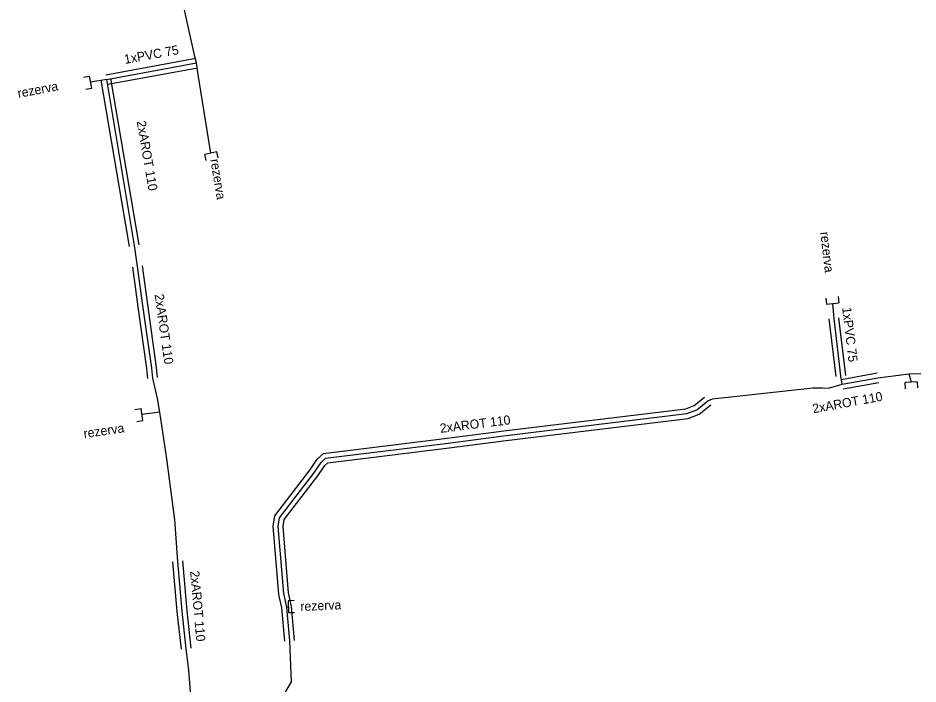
# Model space of a CAD drawing. Extents: x -651943 to -618711, y -1138561 to -1100552.
# Drawn here: x -631674 to -631600.5, y -1114587.3 to -1114532.9 of the extents above; entities that cross this region are included whole.
import ezdxf

# ---------------------------------------------------------------- set-up
doc = ezdxf.new("R2010")
doc.units = 0
for name, color, linetype in [('KT optika', 7, 'Continuous'), ('KT trasa', 7, 'Continuous'), ('KT zařízení', 7, 'Continuous')]:
    doc.layers.add(name, color=color, linetype=linetype)

# ---------------------------------------------------------------- blocks, each defined once
blk = doc.blocks.new('TVREZ')
at = {"layer": 'KT zařízení'}
for p, q in [((-0.05, 0.05), (0, 0.05)), ((0, -0.05), (0, 0.05)), ((-0.05, -0.05), (0, -0.05))]:
    blk.add_line(p, q, dxfattribs=at)

msp = doc.modelspace()

# ---------------------------------------------------------------- linework, layer by layer
at = {"layer": 'KT optika'}
for p, q in [((-631607.33, -1114557.43), (-631607.44, -1114556.21)), ((-631606.77, -1114562.14), (-631607.33, -1114557.43)), ((-631606.66, -1114562.81), (-631606.77, -1114562.14)), ((-631606.66, -1114562.81), (-631603.74, -1114562.28)), ((-631603.74, -1114562.28), (-631601.21, -1114561.96)), ((-631601.21, -1114561.96), (-631600.24, -1114561.95)), ((-631601.21, -1114561.96), (-631601.02, -1114562.65)), ((-631617.26, -1114564), (-631609.06, -1114563.12)), ((-631609.06, -1114563.12), (-631608.27, -1114563.12)), ((-631608.27, -1114563.12), (-631607.81, -1114563.13)), ((-631607.81, -1114563.13), (-631607.2, -1114562.97)), ((-631607.2, -1114562.97), (-631606.66, -1114562.81)), ((-631618.55, -1114564.92), (-631617.65, -1114564.18)), ((-631617.65, -1114564.18), (-631617.26, -1114564)), ((-631634.11, -1114567), (-631619.35, -1114565.21)), ((-631619.35, -1114565.21), (-631618.55, -1114564.92)), ((-631648.88, -1114568.86), (-631639.08, -1114567.65)), ((-631639.08, -1114567.65), (-631634.11, -1114567)), ((-631649.25, -1114569.21), (-631648.88, -1114568.86)), ((-631649.85, -1114570.07), (-631649.25, -1114569.21)), ((-631652.65, -1114573.72), (-631649.85, -1114570.07)), ((-631652.75, -1114574.44), (-631652.65, -1114573.72)), ((-631652.3, -1114579.93), (-631652.75, -1114574.44)), ((-631652.06, -1114581.03), (-631652.3, -1114579.93)), ((-631652.06, -1114581.03), (-631651.93, -1114581.01)), ((-631651.81, -1114583.79), (-631652.06, -1114581.03)), ((-631651.67, -1114587.15), (-631651.81, -1114583.79)), ((-631652.22, -1114588.05), (-631651.67, -1114587.15))]:
    msp.add_line(p, q, dxfattribs=at)
at = {"layer": 'KT trasa'}
for p, q in [((-631659.57, -1114536.04), (-631660.5, -1114531.86)), ((-631666.76, -1114537.91), (-631659.42, -1114536.56)), ((-631658.95, -1114539.71), (-631659.33, -1114537.35)), ((-631666.76, -1114537.91), (-631668.08, -1114538.12)), ((-631664.5, -1114551.48), (-631666.76, -1114537.91)), ((-631658.26, -1114543.93), (-631658.95, -1114539.71)), ((-631664.25, -1114553.19), (-631664.5, -1114551.48)), ((-631663.81, -1114556.39), (-631664.25, -1114553.19)), ((-631663.09, -1114561.49), (-631663.81, -1114556.39)), ((-631607.33, -1114557.43), (-631607.44, -1114556.21)), ((-631606.77, -1114562.14), (-631607.33, -1114557.43)), ((-631663.01, -1114562.31), (-631663.09, -1114561.49)), ((-631662.62, -1114563.99), (-631663.01, -1114562.31)), ((-631606.66, -1114562.81), (-631606.77, -1114562.14)), ((-631606.66, -1114562.81), (-631603.74, -1114562.28)), ((-631603.74, -1114562.28), (-631601.21, -1114561.96)), ((-631601.21, -1114561.96), (-631600.24, -1114561.95)), ((-631601.21, -1114561.96), (-631601.02, -1114562.65)), ((-631617.26, -1114564), (-631609.06, -1114563.12)), ((-631609.06, -1114563.12), (-631608.27, -1114563.12)), ((-631608.27, -1114563.12), (-631607.81, -1114563.13)), ((-631607.81, -1114563.13), (-631607.2, -1114562.97)), ((-631607.2, -1114562.97), (-631606.66, -1114562.81)), ((-631662.42, -1114565.11), (-631662.62, -1114563.99)), ((-631618.55, -1114564.92), (-631617.65, -1114564.18)), ((-631617.65, -1114564.18), (-631617.26, -1114564)), ((-631662.42, -1114565.11), (-631663.89, -1114565.29)), ((-631661.86, -1114568.9), (-631662.42, -1114565.11)), ((-631634.11, -1114567), (-631619.35, -1114565.21)), ((-631619.35, -1114565.21), (-631618.55, -1114564.92)), ((-631648.88, -1114568.86), (-631639.08, -1114567.65)), ((-631639.08, -1114567.65), (-631634.11, -1114567)), ((-631661.19, -1114573.89), (-631661.86, -1114568.9)), ((-631649.25, -1114569.21), (-631648.88, -1114568.86)), ((-631649.85, -1114570.07), (-631649.25, -1114569.21)), ((-631652.65, -1114573.72), (-631649.85, -1114570.07)), ((-631660.96, -1114577.29), (-631661.19, -1114573.89)), ((-631652.75, -1114574.44), (-631652.65, -1114573.72)), ((-631652.3, -1114579.93), (-631652.75, -1114574.44)), ((-631660.6, -1114581.36), (-631660.96, -1114577.29)), ((-631652.06, -1114581.03), (-631652.3, -1114579.93)), ((-631660.27, -1114584.43), (-631660.6, -1114581.36)), ((-631652.06, -1114581.03), (-631651.93, -1114581.01)), ((-631651.81, -1114583.79), (-631652.06, -1114581.03)), ((-631651.67, -1114587.15), (-631651.81, -1114583.79)), ((-631660.06, -1114586.18), (-631660.27, -1114584.43)), ((-631659.75, -1114589.93), (-631660.06, -1114586.18)), ((-631652.22, -1114588.05), (-631651.67, -1114587.15))]:
    msp.add_line(p, q, dxfattribs=at)
msp.add_lwpolyline([(-631659.33, -1114537.35), (-631659.42, -1114536.56), (-631659.57, -1114536.04)], dxfattribs=at)
at = {"layer": 'KT zařízení'}
for p, q in [((-631666.832, -1114537.516), (-631659.492, -1114536.166)), ((-631666.832, -1114537.516), (-631659.492, -1114536.166)), ((-631666.687, -1114538.303), (-631659.347, -1114536.953)), ((-631666.687, -1114538.303), (-631659.347, -1114536.953)), ((-631664.894, -1114551.547), (-631667.234, -1114537.957)), ((-631664.894, -1114551.547), (-631667.234, -1114537.957)), ((-631664.105, -1114551.412), (-631666.445, -1114537.822)), ((-631664.105, -1114551.412), (-631666.445, -1114537.822)), ((-631664.201, -1114556.482), (-631664.646, -1114553.244)), ((-631664.201, -1114556.482), (-631664.646, -1114553.244)), ((-631663.418, -1114556.296), (-631663.853, -1114553.135)), ((-631663.418, -1114556.296), (-631663.853, -1114553.135)), ((-631663.487, -1114561.537), (-631664.201, -1114556.482)), ((-631663.487, -1114561.537), (-631664.201, -1114556.482)), ((-631662.692, -1114561.442), (-631663.418, -1114556.296)), ((-631662.692, -1114561.442), (-631663.418, -1114556.296)), ((-631607.167, -1114562.187), (-631607.727, -1114557.477)), ((-631607.167, -1114562.187), (-631607.727, -1114557.477)), ((-631606.372, -1114562.092), (-631606.932, -1114557.382)), ((-631606.372, -1114562.092), (-631606.932, -1114557.382)), ((-631663.408, -1114562.348), (-631663.487, -1114561.537)), ((-631663.408, -1114562.348), (-631663.487, -1114561.537)), ((-631662.611, -1114562.271), (-631662.692, -1114561.442)), ((-631662.611, -1114562.271), (-631662.692, -1114561.442)), ((-631606.731, -1114562.416), (-631603.811, -1114561.886)), ((-631606.731, -1114562.416), (-631603.811, -1114561.886)), ((-631606.588, -1114563.203), (-631603.668, -1114562.673)), ((-631606.588, -1114563.203), (-631603.668, -1114562.673)), ((-631618.749, -1114564.566), (-631617.904, -1114563.871)), ((-631618.749, -1114564.566), (-631617.904, -1114563.871)), ((-631619.443, -1114564.817), (-631618.749, -1114564.566)), ((-631619.443, -1114564.817), (-631618.749, -1114564.566)), ((-631618.35, -1114565.273), (-631617.395, -1114564.488)), ((-631618.35, -1114565.273), (-631617.395, -1114564.488)), ((-631634.093, -1114566.594), (-631619.443, -1114564.817)), ((-631634.093, -1114566.594), (-631619.443, -1114564.817)), ((-631619.256, -1114565.602), (-631618.35, -1114565.273)), ((-631619.256, -1114565.602), (-631618.35, -1114565.273)), ((-631634.124, -1114567.405), (-631619.256, -1114565.602)), ((-631634.124, -1114567.405), (-631619.256, -1114565.602)), ((-631639.165, -1114567.257), (-631634.093, -1114566.594)), ((-631639.165, -1114567.257), (-631634.093, -1114566.594)), ((-631649.059, -1114568.479), (-631639.165, -1114567.257)), ((-631649.059, -1114568.479), (-631639.165, -1114567.257)), ((-631638.994, -1114568.042), (-631634.124, -1114567.405)), ((-631638.994, -1114568.042), (-631634.124, -1114567.405)), ((-631648.7, -1114569.24), (-631638.994, -1114568.042)), ((-631648.7, -1114569.24), (-631638.994, -1114568.042)), ((-631650.173, -1114569.834), (-631649.556, -1114568.949)), ((-631650.173, -1114569.834), (-631649.556, -1114568.949)), ((-631649.556, -1114568.949), (-631649.059, -1114568.479)), ((-631649.556, -1114568.949), (-631649.059, -1114568.479)), ((-631653.032, -1114573.56), (-631650.173, -1114569.834)), ((-631653.032, -1114573.56), (-631650.173, -1114569.834)), ((-631649.526, -1114570.305), (-631648.943, -1114569.47)), ((-631649.526, -1114570.305), (-631648.943, -1114569.47)), ((-631648.943, -1114569.47), (-631648.7, -1114569.24)), ((-631648.943, -1114569.47), (-631648.7, -1114569.24)), ((-631652.267, -1114573.879), (-631649.526, -1114570.305)), ((-631652.267, -1114573.879), (-631649.526, -1114570.305)), ((-631653.152, -1114574.426), (-631653.032, -1114573.56)), ((-631653.152, -1114574.426), (-631653.032, -1114573.56)), ((-631652.347, -1114574.453), (-631652.267, -1114573.879)), ((-631652.347, -1114574.453), (-631652.267, -1114573.879)), ((-631652.696, -1114579.988), (-631653.152, -1114574.426)), ((-631652.696, -1114579.988), (-631653.152, -1114574.426)), ((-631651.903, -1114579.871), (-631652.347, -1114574.453)), ((-631651.903, -1114579.871), (-631652.347, -1114574.453)), ((-631660.999, -1114581.382), (-631661.358, -1114577.325)), ((-631660.999, -1114581.382), (-631661.358, -1114577.325)), ((-631660.2, -1114581.337), (-631660.561, -1114577.254)), ((-631660.2, -1114581.337), (-631660.561, -1114577.254)), ((-631652.456, -1114581.087), (-631652.696, -1114579.988)), ((-631652.456, -1114581.087), (-631652.696, -1114579.988)), ((-631651.663, -1114580.972), (-631651.903, -1114579.871)), ((-631651.663, -1114580.972), (-631651.903, -1114579.871)), ((-631660.667, -1114584.472), (-631660.999, -1114581.382)), ((-631660.667, -1114584.472), (-631660.999, -1114581.382)), ((-631659.872, -1114584.387), (-631660.2, -1114581.337)), ((-631659.872, -1114584.387), (-631660.2, -1114581.337)), ((-631652.208, -1114583.826), (-631652.456, -1114581.087)), ((-631652.208, -1114583.826), (-631652.456, -1114581.087)), ((-631651.411, -1114583.753), (-631651.663, -1114580.972)), ((-631651.411, -1114583.753), (-631651.663, -1114580.972))]:
    msp.add_line(p, q, dxfattribs=at)

# ---------------------------------------------------------------- block references
for p, xscale, yscale, rotation in [((-631668.08, -1114538.12), 10.000004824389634, 10.000004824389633, 11.495947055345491), ((-631668.08, -1114538.12), 10.000004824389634, 10.000004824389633, 11.495947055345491), ((-631658.26, -1114543.93), 10.000014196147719, 10.00001419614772, 101.55230090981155), ((-631658.26, -1114543.93), 10.000014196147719, 10.00001419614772, 101.55230090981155), ((-631607.44, -1114556.21), 9.99999336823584, 9.99999336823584, -83.48016795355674), ((-631607.44, -1114556.21), 9.99999336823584, 9.99999336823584, -83.48016795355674), ((-631601.02, -1114562.65), 10.000004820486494, 10.000004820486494, 93.77160487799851), ((-631601.02, -1114562.65), 10.000004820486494, 10.000004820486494, 93.77160487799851), ((-631663.89, -1114565.29), 10.00000846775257, 10.00000846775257, 8.513272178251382), ((-631663.89, -1114565.29), 10.00000846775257, 10.00000846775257, 8.513272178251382), ((-631651.93, -1114581.01), 9.99998338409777, 9.999983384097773, -177.63677028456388), ((-631651.93, -1114581.01), 9.99998338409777, 9.999983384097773, -177.63677028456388)]:
    msp.add_blockref('TVREZ', p, dxfattribs=dict(at, xscale=xscale, yscale=yscale, rotation=rotation))

# ---------------------------------------------------------------- texts
for s, rotation, p in [('1xPVC 75', 10.42158, (-631665.272, -1114536.645)), ('1xPVC 75', 10.42158, (-631665.272, -1114536.645)), ('rezerva', 10.78313, (-631673.976, -1114539.416)), ('rezerva', 10.78313, (-631673.976, -1114539.416)), ('2xAROT 110', 279.7697, (-631664.32, -1114541.338)), ('2xAROT 110', 279.7697, (-631664.32, -1114541.338)), ('rezerva', 279.2861, (-631658.3, -1114544.46)), ('rezerva', 279.2861, (-631658.3, -1114544.46)), ('rezerva', 276.54256, (-631608.454, -1114550.398)), ('rezerva', 276.54256, (-631608.454, -1114550.398)), ('2xAROT 110', 278.03032, (-631662.855, -1114555.487)), ('2xAROT 110', 278.03032, (-631662.855, -1114555.487)), ('1xPVC 75', 276.78041, (-631606.669, -1114556.555)), ('1xPVC 75', 276.78041, (-631606.669, -1114556.555)), ('2xAROT 110', 10.28758, (-631609.019, -1114565.191)), ('2xAROT 110', 10.28758, (-631609.019, -1114565.191)), ('2xAROT 110', 7.0409, (-631639.49, -1114566.793)), ('2xAROT 110', 7.0409, (-631639.49, -1114566.793)), ('rezerva', 8.35243, (-631668.603, -1114567.223)), ('rezerva', 8.35243, (-631668.603, -1114567.223)), ('2xAROT 110', 275.05688, (-631659.952, -1114578.09)), ('2xAROT 110', 275.05688, (-631659.952, -1114578.09)), ('rezerva', 2.40982, (-631650.927, -1114581.35)), ('rezerva', 2.40982, (-631650.927, -1114581.35))]:
    msp.add_text(s, height=0.75, rotation=rotation, dxfattribs=at).set_placement(p)

doc.saveas('drawing.dxf')
